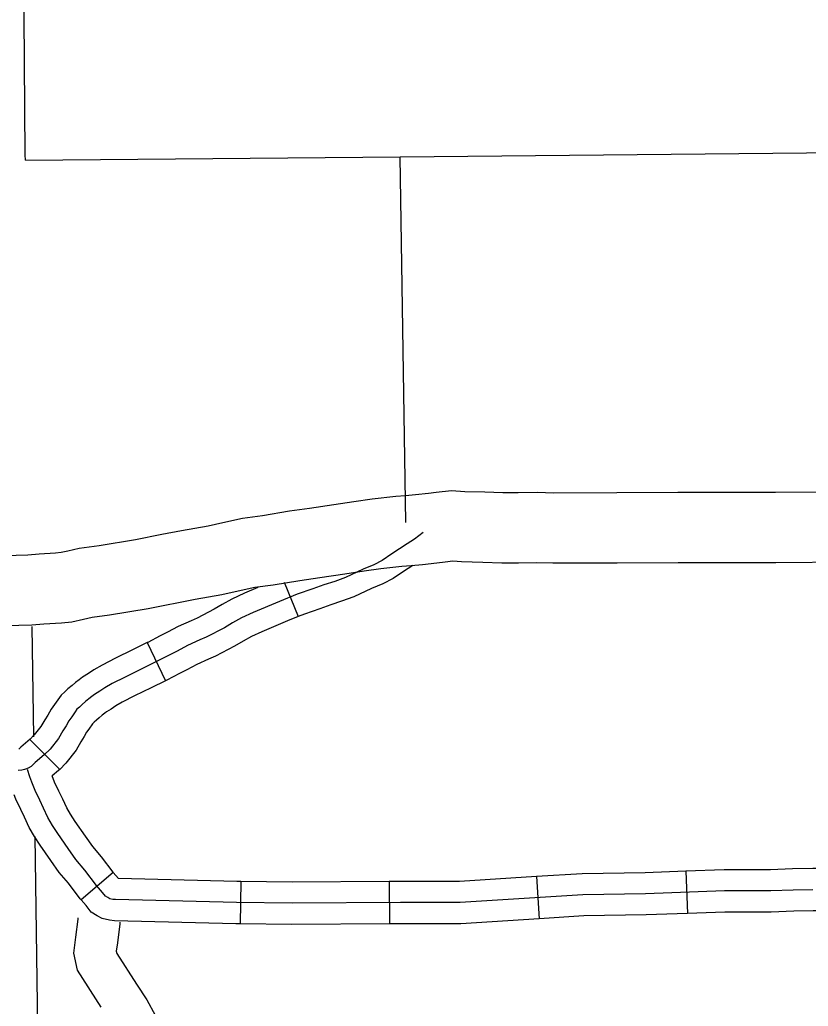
# Model space of a CAD drawing. Extents: x 1377389 to 1380723, y 1168351 to 1170484.
# Drawn here: x 1378895.3 to 1378951.2, y 1169089.4 to 1169159.4 of the extents above; entities that cross this region are included whole.
import ezdxf

# ---------------------------------------------------------------- set-up
doc = ezdxf.new("R2010")
doc.units = 0
doc.layers.add('B_Fill', color=7, linetype='Continuous')

msp = doc.modelspace()

# ---------------------------------------------------------------- linework, layer by layer
at = {"layer": 'B_Fill'}
for p, q in [((1378914.028, 1169119.444), (1378915.026, 1169117.004)), ((1378904.308, 1169115.154), (1378905.611, 1169112.452)), ((1378895.972, 1169108.283), (1378898.094, 1169106.163)), ((1378901.897, 1169098.852), (1378899.618, 1169096.901)), ((1378942.527, 1169098.94), (1378942.641, 1169095.942)), ((1378910.943, 1169098.204), (1378910.907, 1169095.204)), ((1378921.474, 1169098.205), (1378921.494, 1169095.205)), ((1378931.939, 1169098.558), (1378932.128, 1169095.564))]:
    msp.add_line(p, q, dxfattribs=at)
for points in [[(1378895.632, 1169149.769), (1378895.256, 1169202.449)], [(1378895.661, 1169149.376), (1378895.632, 1169149.769)], [(1378895.661, 1169149.376), (1378895.632, 1169149.769)], [(1378922.259, 1169149.625), (1378953.511, 1169149.919)], [(1378895.661, 1169149.376), (1378922.259, 1169149.625)], [(1378895.661, 1169149.376), (1378922.259, 1169149.625)], [(1378922.66, 1169123.678), (1378922.259, 1169149.625)], [(1378922.66, 1169123.678), (1378922.259, 1169149.625)], [(1378906.736, 1169123.123), (1378908.62, 1169123.447), (1378909.678, 1169123.688), (1378911.06, 1169123.981), (1378912.478, 1169124.184), (1378914.406, 1169124.496), (1378915.83, 1169124.691), (1378917.557, 1169124.96), (1378918.971, 1169125.177), (1378920.265, 1169125.359), (1378921.957, 1169125.544), (1378922.629, 1169125.584), (1378923.354, 1169125.657), (1378924.277, 1169125.749), (1378924.817, 1169125.823), (1378925.896, 1169125.952), (1378926.853, 1169125.88), (1378928.271, 1169125.843), (1378929.538, 1169125.805), (1378930.627, 1169125.805), (1378931.968, 1169125.825), (1378933.164, 1169125.786), (1378937.638, 1169125.805), (1378941.97, 1169125.824), (1378948.892, 1169125.824), (1378953.985, 1169125.863)], [(1378877.625, 1169121.947), (1378878.585, 1169121.801), (1378879.137, 1169121.714), (1378880.199, 1169121.748), (1378881.136, 1169121.707), (1378882.127, 1169121.688), (1378883.442, 1169121.668), (1378884.736, 1169121.628), (1378886.596, 1169121.551), (1378889.957, 1169121.454), (1378892.537, 1169121.338), (1378893.895, 1169121.32), (1378895.006, 1169121.356), (1378895.833, 1169121.393), (1378896.642, 1169121.45), (1378897.804, 1169121.525), (1378898.194, 1169121.565), (1378898.679, 1169121.665), (1378899.465, 1169121.862), (1378900.883, 1169122.05), (1378903.484, 1169122.483), (1378905.33, 1169122.845), (1378906.736, 1169123.123)], [(1378923.894, 1169122.976), (1378923.278, 1169122.493), (1378922.742, 1169122.158), (1378921.656, 1169121.447), (1378920.986, 1169120.991), (1378920.397, 1169120.683)], [(1378920.397, 1169120.683), (1378919.62, 1169120.374), (1378918.387, 1169119.784), (1378917.61, 1169119.502), (1378916.846, 1169119.248), (1378916.069, 1169118.979), (1378914.943, 1169118.59), (1378913.697, 1169118.081), (1378911.821, 1169117.303), (1378911.003, 1169116.914), (1378910.36, 1169116.552), (1378909.784, 1169116.216), (1378908.498, 1169115.546), (1378908.042, 1169115.345), (1378907.158, 1169114.942), (1378906.421, 1169114.553), (1378905.911, 1169114.299), (1378905.014, 1169113.829), (1378903.928, 1169113.306), (1378902.736, 1169112.716), (1378901.824, 1169112.247), (1378901.302, 1169111.952), (1378900.94, 1169111.71), (1378900.565, 1169111.482), (1378900.377, 1169111.335), (1378900.163, 1169111.174), (1378899.935, 1169110.972), (1378899.68, 1169110.771), (1378899.506, 1169110.584), (1378899.318, 1169110.423), (1378899.198, 1169110.248), (1378898.943, 1169109.886), (1378898.742, 1169109.618), (1378898.541, 1169109.256), (1378898.313, 1169108.894), (1378898.005, 1169108.357), (1378897.416, 1169107.606), (1378897, 1169107.19), (1378896.344, 1169106.64), (1378896.062, 1169106.359), (1378895.861, 1169106.238), (1378895.593, 1169106.158), (1378895.406, 1169106.104), (1378895.138, 1169106.077)], [(1378954.101, 1169120.864), (1378948.911, 1169120.824), (1378941.981, 1169120.824), (1378937.66, 1169120.805), (1378933.093, 1169120.785), (1378931.923, 1169120.824), (1378930.664, 1169120.805), (1378929.463, 1169120.805), (1378928.131, 1169120.845), (1378926.6, 1169120.885), (1378926.005, 1169120.93), (1378925.454, 1169120.864), (1378924.868, 1169120.783), (1378923.852, 1169120.681), (1378923.025, 1169120.599), (1378922.377, 1169120.561), (1378920.887, 1169120.397), (1378919.698, 1169120.229), (1378918.319, 1169120.019), (1378916.554, 1169119.744), (1378915.145, 1169119.551), (1378913.231, 1169119.241), (1378911.934, 1169119.056), (1378910.754, 1169118.805), (1378909.601, 1169118.542), (1378907.716, 1169118.218)], [(1378923.145, 1169120.629), (1378922.489, 1169120.2), (1378921.759, 1169119.702), (1378921.023, 1169119.317), (1378920.221, 1169118.999), (1378918.968, 1169118.399), (1378918.103, 1169118.086), (1378917.328, 1169117.827), (1378916.558, 1169117.561), (1378915.472, 1169117.186), (1378915.026, 1169117.004)], [(1378912.162, 1169119.068), (1378911.211, 1169118.674), (1378910.312, 1169118.246), (1378909.615, 1169117.854), (1378909.06, 1169117.53), (1378907.847, 1169116.898), (1378907.428, 1169116.713), (1378906.496, 1169116.289), (1378905.735, 1169115.888), (1378905.228, 1169115.634), (1378904.34, 1169115.17), (1378904.308, 1169115.154)], [(1378907.716, 1169118.218), (1378904.376, 1169117.563), (1378901.623, 1169117.104), (1378900.403, 1169116.942), (1378899.791, 1169116.789), (1378898.958, 1169116.617), (1378898.222, 1169116.541), (1378896.978, 1169116.461), (1378896.118, 1169116.401), (1378895.199, 1169116.36), (1378893.944, 1169116.319), (1378892.392, 1169116.34), (1378889.772, 1169116.457), (1378886.42, 1169116.554), (1378884.555, 1169116.632), (1378883.327, 1169116.669), (1378882.042, 1169116.689), (1378880.977, 1169116.709), (1378880.168, 1169116.745), (1378878.824, 1169116.701), (1378877.902, 1169116.847), (1378876.519, 1169116.993)], [(1378915.026, 1169117.004), (1378914.268, 1169116.694), (1378912.431, 1169115.932), (1378911.694, 1169115.582), (1378911.105, 1169115.25), (1378910.508, 1169114.902), (1378909.148, 1169114.193), (1378908.656, 1169113.976), (1378907.819, 1169113.595), (1378907.106, 1169113.219), (1378906.595, 1169112.963), (1378905.687, 1169112.489), (1378905.611, 1169112.452)], [(1378896.124, 1169116.3), (1378896.234, 1169108.469)], [(1378904.308, 1169115.154), (1378903.27, 1169114.654), (1378902.059, 1169114.055), (1378901.112, 1169113.567), (1378900.516, 1169113.23), (1378900.134, 1169112.975), (1378899.709, 1169112.717), (1378899.463, 1169112.524), (1378899.215, 1169112.337), (1378898.973, 1169112.124), (1378898.659, 1169111.876), (1378898.465, 1169111.666), (1378898.195, 1169111.435), (1378897.968, 1169111.106), (1378897.729, 1169110.767), (1378897.48, 1169110.435), (1378897.25, 1169110.02), (1378897.028, 1169109.667), (1378896.759, 1169109.198), (1378896.291, 1169108.603), (1378895.972, 1169108.283)], [(1378905.611, 1169112.452), (1378904.586, 1169111.958), (1378903.412, 1169111.377), (1378902.537, 1169110.926), (1378902.088, 1169110.673), (1378901.746, 1169110.445), (1378901.421, 1169110.247), (1378901.291, 1169110.145), (1378901.111, 1169110.01), (1378900.897, 1169109.821), (1378900.701, 1169109.666), (1378900.548, 1169109.501), (1378900.442, 1169109.41), (1378900.428, 1169109.39), (1378900.157, 1169109.005), (1378900.004, 1169108.8), (1378899.833, 1169108.492), (1378899.599, 1169108.12), (1378899.252, 1169107.516), (1378898.54, 1169106.609), (1378898.094, 1169106.163)], [(1378895.986, 1169108.298), (1378895.33, 1169107.748), (1378895.182, 1169107.6)], [(1378951.553, 1169097.623), (1378950.148, 1169097.596), (1378948.558, 1169097.543), (1378945.271, 1169097.543), (1378939.678, 1169097.331), (1378935.227, 1169097.263), (1378926.507, 1169096.712), (1378922.288, 1169096.711), (1378914.583, 1169096.66), (1378910.631, 1169096.708), (1378902.063, 1169096.923), (1378901.865, 1169096.939), (1378901.65, 1169096.989), (1378901.502, 1169097.071), (1378901.336, 1169097.17), (1378901.135, 1169097.436), (1378900.716, 1169097.925), (1378899.879, 1169099.019), (1378899.25, 1169099.764), (1378898.692, 1169100.556), (1378897.957, 1169101.619), (1378897.584, 1169102.187), (1378897.26, 1169102.739), (1378896.952, 1169103.404), (1378896.676, 1169103.973), (1378896.352, 1169104.654), (1378896.108, 1169105.255), (1378895.979, 1169105.645), (1378895.816, 1169106.148)], [(1378898.094, 1169106.163), (1378898.014, 1169106.083), (1378897.549, 1169105.693)], [(1378901.897, 1169098.852), (1378901.882, 1169098.869), (1378901.048, 1169099.959), (1378900.439, 1169100.682), (1378899.922, 1169101.415), (1378899.201, 1169102.457), (1378898.859, 1169102.979), (1378898.59, 1169103.436), (1378898.307, 1169104.047), (1378898.028, 1169104.622), (1378897.725, 1169105.259), (1378897.549, 1169105.693)], [(1378899.618, 1169096.901), (1378899.55, 1169096.98), (1378898.709, 1169098.08), (1378898.062, 1169098.847), (1378897.462, 1169099.697), (1378896.713, 1169100.78), (1378896.31, 1169101.395), (1378895.93, 1169102.042), (1378895.596, 1169102.762), (1378895.324, 1169103.323), (1378894.978, 1169104.05), (1378894.859, 1169104.345)], [(1378896.333, 1169101.401), (1378897.14, 1169043.736), (1378897.14, 1169043.179), (1378897.141, 1169019.021)], [(1378910.943, 1169098.204), (1378910.659, 1169098.207), (1378902.269, 1169098.418), (1378901.897, 1169098.852)], [(1378942.527, 1169098.94), (1378939.639, 1169098.83), (1378935.168, 1169098.762), (1378931.939, 1169098.558)], [(1378953.133, 1169099.131), (1378951.535, 1169099.123), (1378950.109, 1169099.096), (1378948.533, 1169099.043), (1378945.243, 1169099.043), (1378942.527, 1169098.94)], [(1378921.474, 1169098.205), (1378914.587, 1169098.16), (1378910.943, 1169098.204)], [(1378931.939, 1169098.558), (1378926.459, 1169098.212), (1378922.283, 1169098.211), (1378921.474, 1169098.205)], [(1378910.907, 1169095.204), (1378910.603, 1169095.208), (1378901.982, 1169095.424), (1378901.632, 1169095.453), (1378901.106, 1169095.575), (1378900.751, 1169095.772), (1378900.316, 1169096.033), (1378899.967, 1169096.494), (1378899.618, 1169096.901)], [(1378942.641, 1169095.942), (1378939.718, 1169095.831), (1378935.286, 1169095.764), (1378932.128, 1169095.564)], [(1378953.149, 1169096.131), (1378951.571, 1169096.123), (1378950.187, 1169096.097), (1378948.583, 1169096.043), (1378945.299, 1169096.043), (1378942.641, 1169095.942)], [(1378899.38, 1169095.624), (1378899.37, 1169095.527), (1378899.216, 1169094.25), (1378899.061, 1169093.117), (1378899.341, 1169091.927), (1378901.024, 1169089.292)], [(1378902.365, 1169095.32), (1378902.352, 1169095.194), (1378902.191, 1169093.867), (1378902.109, 1169093.263), (1378902.145, 1169093.111), (1378903.537, 1169090.932), (1378904.277, 1169089.821), (1378904.866, 1169088.732)], [(1378921.494, 1169095.205), (1378914.579, 1169095.16), (1378910.907, 1169095.204)], [(1378932.128, 1169095.564), (1378926.555, 1169095.212), (1378922.293, 1169095.211), (1378921.494, 1169095.205)]]:
    msp.add_lwpolyline(points, dxfattribs=at)

doc.saveas('drawing.dxf')
